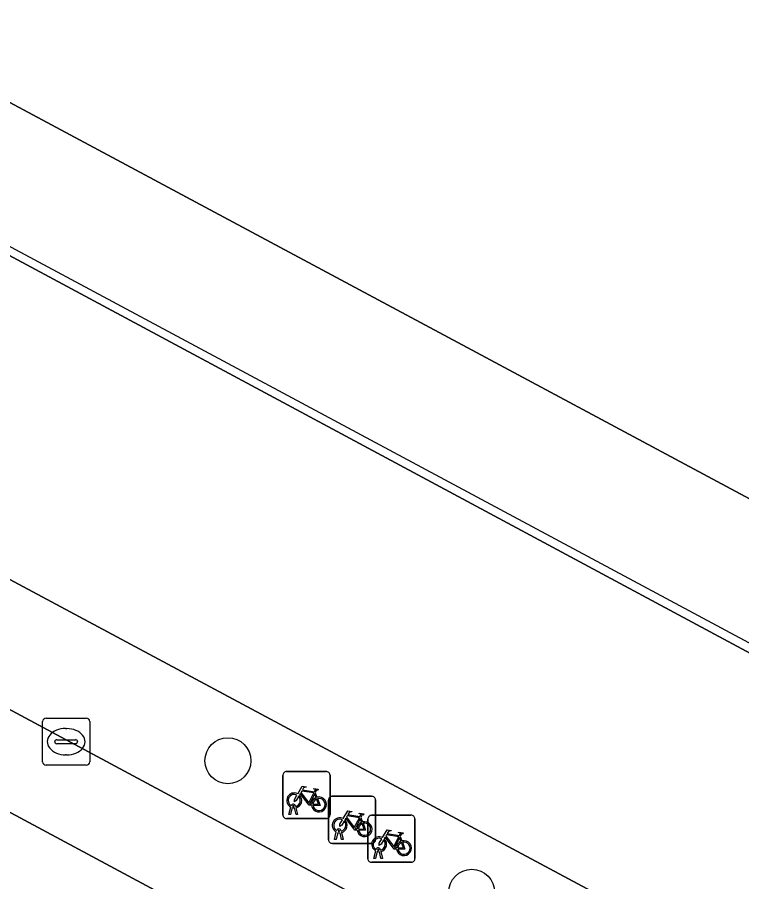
# Model space of a CAD drawing. Extents: x 159489 to 160304, y 383825 to 384531.
# Drawn here: x 159930.66 to 159946.05, y 384143.23 to 384161.6 of the extents above; entities that cross this region are included whole.
import ezdxf

# ---------------------------------------------------------------- set-up
doc = ezdxf.new("R2010")
doc.units = 0
for name, color, linetype in [('IMGEO_Boom', 7, 'Continuous'), ('IMGEO_Fietsenrek', 7, 'Continuous'), ('IMGEO_Kolk', 7, 'Continuous'), ('IMGEO_Lijnafwatering', 7, 'Continuous'), ('IMGEO_Pand', 7, 'Continuous'), ('IMGEO_Parkeervlak_gesloten', 7, 'Continuous'), ('IMGEO_Rijbaan_lokaal_gesloten', 7, 'Continuous'), ('IMGEO_Voetpad_open', 7, 'Continuous')]:
    doc.layers.add(name, color=color, linetype=linetype)

msp = doc.modelspace()

# ---------------------------------------------------------------- linework, layer by layer
at = {"layer": 'IMGEO_Boom'}
for centre in [(159935.138, 384145.8), (159940.319, 384143.002)]:
    msp.add_circle(centre, 0.489, dxfattribs=at)
at = {"layer": 'IMGEO_Fietsenrek'}
for p, q in [((159936.383, 384145.57), (159937.224, 384145.57)), ((159937.224, 384145.57), (159936.383, 384145.57)), ((159936.308, 384144.645), (159936.308, 384145.486)), ((159936.308, 384145.486), (159936.308, 384144.645)), ((159937.308, 384145.495), (159937.308, 384144.654)), ((159937.308, 384144.654), (159937.308, 384145.495)), ((159936.995, 384145.119), (159937.031, 384145.024)), ((159937.35, 384145.043), (159938.191, 384145.043)), ((159938.191, 384145.043), (159937.35, 384145.043)), ((159936.577, 384144.837), (159936.578, 384144.83)), ((159937.275, 384144.118), (159937.275, 384144.959)), ((159937.275, 384144.959), (159937.275, 384144.118)), ((159938.275, 384144.968), (159938.275, 384144.127)), ((159938.275, 384144.127), (159938.275, 384144.968)), ((159936.435, 384144.654), (159936.474, 384144.814)), ((159936.469, 384144.654), (159936.435, 384144.654)), ((159936.504, 384144.802), (159936.469, 384144.654)), ((159936.546, 384144.826), (159936.545, 384144.83)), ((159936.587, 384144.654), (159936.553, 384144.796)), ((159936.585, 384144.8), (159936.62, 384144.654)), ((159936.62, 384144.654), (159936.587, 384144.654)), ((159937.233, 384144.57), (159936.392, 384144.57)), ((159936.392, 384144.57), (159937.233, 384144.57)), ((159937.962, 384144.592), (159937.998, 384144.497)), ((159938.112, 384143.715), (159938.112, 384144.556)), ((159938.112, 384144.556), (159938.112, 384143.715)), ((159938.187, 384144.64), (159939.028, 384144.64)), ((159939.028, 384144.64), (159938.187, 384144.64)), ((159939.112, 384144.565), (159939.112, 384143.724)), ((159939.112, 384143.724), (159939.112, 384144.565)), ((159937.402, 384144.127), (159937.441, 384144.287)), ((159937.513, 384144.299), (159937.512, 384144.303)), ((159937.544, 384144.31), (159937.545, 384144.303)), ((159937.436, 384144.127), (159937.402, 384144.127)), ((159937.471, 384144.275), (159937.436, 384144.127)), ((159937.554, 384144.127), (159937.52, 384144.269)), ((159937.552, 384144.273), (159937.587, 384144.127)), ((159937.587, 384144.127), (159937.554, 384144.127)), ((159938.799, 384144.189), (159938.835, 384144.094)), ((159938.2, 384144.043), (159937.359, 384144.043)), ((159937.359, 384144.043), (159938.2, 384144.043)), ((159938.239, 384143.724), (159938.278, 384143.884)), ((159938.308, 384143.872), (159938.273, 384143.724)), ((159938.35, 384143.896), (159938.349, 384143.9)), ((159938.391, 384143.724), (159938.357, 384143.866)), ((159938.381, 384143.907), (159938.382, 384143.9)), ((159938.389, 384143.87), (159938.424, 384143.724)), ((159939.037, 384143.64), (159938.196, 384143.64)), ((159938.196, 384143.64), (159939.037, 384143.64)), ((159938.273, 384143.724), (159938.239, 384143.724)), ((159938.424, 384143.724), (159938.391, 384143.724))]:
    msp.add_line(p, q, dxfattribs=at)
for points in [[(159936.621, 384145.096), (159936.716, 384145.26), (159936.802, 384145.246), (159936.804, 384145.237), (159936.748, 384145.226), (159936.721, 384145.181), (159936.977, 384145.14)], [(159936.977, 384145.14), (159937.002, 384145.189), (159936.996, 384145.193), (159936.973, 384145.197), (159936.961, 384145.204), (159936.96, 384145.207), (159936.962, 384145.212), (159937.057, 384145.197), (159937.059, 384145.187), (159937.049, 384145.174), (159937.037, 384145.168), (159937.023, 384145.174), (159936.995, 384145.119)], [(159936.642, 384145.044), (159936.59, 384144.954), (159936.55, 384144.929), (159936.551, 384144.976), (159936.606, 384145.07)], [(159936.917, 384144.852), (159936.867, 384144.852), (159936.676, 384145.103), (159936.657, 384145.071)], [(159936.964, 384145.115), (159936.707, 384145.156), (159936.69, 384145.127), (159936.857, 384144.907), (159936.964, 384145.115)], [(159937.012, 384145.017), (159936.982, 384145.094), (159936.873, 384144.876), (159936.916, 384144.876)], [(159936.946, 384144.876), (159937.066, 384144.875), (159937.022, 384144.989)], [(159937.042, 384144.996), (159937.097, 384144.851), (159936.947, 384144.851)], [(159937.588, 384144.569), (159937.683, 384144.733), (159937.769, 384144.719), (159937.771, 384144.71), (159937.715, 384144.699), (159937.688, 384144.654), (159937.944, 384144.613)], [(159937.944, 384144.613), (159937.969, 384144.662), (159937.963, 384144.666), (159937.94, 384144.67), (159937.928, 384144.677), (159937.927, 384144.68), (159937.929, 384144.685), (159938.024, 384144.67), (159938.026, 384144.66), (159938.016, 384144.647), (159938.004, 384144.641), (159937.99, 384144.647), (159937.962, 384144.592)], [(159937.609, 384144.517), (159937.557, 384144.427), (159937.517, 384144.402), (159937.518, 384144.449), (159937.573, 384144.543)], [(159937.884, 384144.325), (159937.834, 384144.325), (159937.643, 384144.576), (159937.624, 384144.544)], [(159937.931, 384144.588), (159937.674, 384144.629), (159937.657, 384144.6), (159937.824, 384144.38), (159937.931, 384144.588)], [(159937.979, 384144.49), (159937.949, 384144.567), (159937.84, 384144.349), (159937.883, 384144.349)], [(159938.009, 384144.469), (159938.064, 384144.324), (159937.914, 384144.324)], [(159937.913, 384144.349), (159938.033, 384144.348), (159937.989, 384144.462)], [(159938.425, 384144.166), (159938.52, 384144.33), (159938.606, 384144.316), (159938.608, 384144.307), (159938.552, 384144.296), (159938.525, 384144.251), (159938.781, 384144.21)], [(159938.781, 384144.21), (159938.806, 384144.259), (159938.8, 384144.263), (159938.777, 384144.267), (159938.765, 384144.274), (159938.764, 384144.277), (159938.766, 384144.282), (159938.861, 384144.267), (159938.863, 384144.257), (159938.853, 384144.244), (159938.841, 384144.238), (159938.827, 384144.244), (159938.799, 384144.189)], [(159938.446, 384144.114), (159938.394, 384144.024), (159938.354, 384143.999), (159938.355, 384144.046), (159938.41, 384144.14)], [(159938.721, 384143.922), (159938.671, 384143.922), (159938.48, 384144.173), (159938.461, 384144.141)], [(159938.768, 384144.185), (159938.511, 384144.226), (159938.494, 384144.197), (159938.661, 384143.977), (159938.768, 384144.185)], [(159938.816, 384144.087), (159938.786, 384144.164), (159938.677, 384143.946), (159938.72, 384143.946)], [(159938.75, 384143.946), (159938.87, 384143.945), (159938.826, 384144.059)], [(159938.846, 384144.066), (159938.901, 384143.921), (159938.751, 384143.921)]]:
    msp.add_lwpolyline(points, dxfattribs=at)
for centre, radius, start, end in [((159936.386, 384145.492), 0.0779, 92.4484, 184.2845), ((159936.386, 384145.492), 0.0779, 92.4484, 184.2845), ((159937.23, 384145.492), 0.0779, 2.4484, 94.2845), ((159937.23, 384145.492), 0.0779, 2.4484, 94.2845), ((159936.548, 384144.955), 0.159, 62.6766, 242.1369), ((159936.548, 384144.955), 0.129, 63.3192, 238.903), ((159936.548, 384144.955), 0.129, 283.6043, 43.4302), ((159936.548, 384144.955), 0.159, 283.5766, 46.6042), ((159937.075, 384144.871), 0.159, 113.3408, 178.3217), ((159937.075, 384144.871), 0.159, 187.0065, 105.7708), ((159937.353, 384144.965), 0.0779, 92.4484, 184.2845), ((159937.353, 384144.965), 0.0779, 92.4484, 184.2845), ((159938.197, 384144.965), 0.0779, 2.4484, 94.2845), ((159938.197, 384144.965), 0.0779, 2.4484, 94.2845), ((159936.528, 384144.826), 0.0499, 12.8025, 158.6934), ((159936.528, 384144.826), 0.0174, 12.8025, 163.4502), ((159936.548, 384144.955), 0.129, 253.415, 269.0204), ((159937.075, 384144.871), 0.129, 113.923, 177.9556), ((159937.075, 384144.871), 0.129, 188.6715, 104.5883), ((159936.548, 384144.955), 0.159, 253.9967, 271.7867), ((159937.23, 384144.648), 0.0779, 272.4484, 4.2845), ((159937.23, 384144.648), 0.0779, 272.4484, 4.2845), ((159936.386, 384144.648), 0.0779, 182.4484, 274.2845), ((159936.386, 384144.648), 0.0779, 182.4484, 274.2845), ((159937.515, 384144.428), 0.159, 62.6766, 242.1369), ((159937.515, 384144.428), 0.129, 63.3192, 238.903), ((159937.515, 384144.428), 0.129, 283.6043, 43.4302), ((159937.515, 384144.428), 0.159, 283.5766, 46.6042), ((159938.042, 384144.344), 0.159, 113.3408, 178.3217), ((159938.042, 384144.344), 0.159, 187.0065, 105.7708), ((159938.042, 384144.344), 0.129, 188.6715, 104.5883), ((159938.19, 384144.562), 0.0779, 92.4484, 184.2845), ((159938.19, 384144.562), 0.0779, 92.4484, 184.2845), ((159939.034, 384144.562), 0.0779, 2.4484, 94.2845), ((159939.034, 384144.562), 0.0779, 2.4484, 94.2845), ((159937.495, 384144.299), 0.0499, 12.8025, 158.6934), ((159937.495, 384144.299), 0.0174, 12.8025, 163.4502), ((159937.515, 384144.428), 0.129, 253.415, 269.0204), ((159938.042, 384144.344), 0.129, 113.923, 177.9556), ((159937.353, 384144.121), 0.0779, 182.4484, 274.2845), ((159937.353, 384144.121), 0.0779, 182.4484, 274.2845), ((159937.515, 384144.428), 0.159, 253.9967, 271.7867), ((159938.352, 384144.025), 0.159, 62.6766, 242.1369), ((159938.197, 384144.121), 0.0779, 272.4484, 4.2845), ((159938.197, 384144.121), 0.0779, 272.4484, 4.2845), ((159938.352, 384144.025), 0.129, 63.3192, 238.903), ((159938.352, 384144.025), 0.129, 283.6043, 43.4302), ((159938.352, 384144.025), 0.159, 283.5766, 46.6042), ((159938.879, 384143.941), 0.159, 187.0065, 105.7708), ((159938.332, 384143.896), 0.0499, 12.8025, 158.6934), ((159938.332, 384143.896), 0.0174, 12.8025, 163.4502), ((159938.879, 384143.941), 0.159, 113.3408, 178.3217), ((159938.879, 384143.941), 0.129, 113.923, 177.9556), ((159938.879, 384143.941), 0.129, 188.6715, 104.5883), ((159938.352, 384144.025), 0.159, 253.9967, 271.7867), ((159938.352, 384144.025), 0.129, 253.415, 269.0204), ((159938.19, 384143.718), 0.0779, 182.4484, 274.2845), ((159938.19, 384143.718), 0.0779, 182.4484, 274.2845), ((159939.034, 384143.718), 0.0779, 272.4484, 4.2845), ((159939.034, 384143.718), 0.0779, 272.4484, 4.2845)]:
    msp.add_arc(centre, radius, start, end, dxfattribs=at)
at = {"layer": 'IMGEO_Kolk'}
for p, q in [((159931.276, 384146.704), (159932.128, 384146.704)), ((159931.201, 384145.778), (159931.201, 384146.63)), ((159932.202, 384146.63), (159932.202, 384145.778)), ((159931.689, 384146.484), (159931.714, 384146.484)), ((159931.46, 384146.198), (159931.46, 384146.21)), ((159931.898, 384146.161), (159931.5, 384146.161)), ((159931.503, 384146.247), (159931.901, 384146.247)), ((159931.944, 384146.21), (159931.944, 384146.198)), ((159931.712, 384145.924), (159931.687, 384145.924)), ((159932.128, 384145.704), (159931.276, 384145.704))]:
    msp.add_line(p, q, dxfattribs=at)
for points in [[(159931.276, 384146.704), (159932.128, 384146.704)], [(159931.201, 384145.778), (159931.201, 384146.63)], [(159932.202, 384146.63), (159932.202, 384145.778)], [(159932.128, 384145.704), (159931.276, 384145.704)]]:
    msp.add_lwpolyline(points, dxfattribs=at)
for centre, radius, start, end in [((159931.278, 384146.628), 0.0765, 91.552, 178.448), ((159931.278, 384146.628), 0.0765, 91.552, 178.448), ((159932.126, 384146.628), 0.0765, 1.552, 88.448), ((159932.126, 384146.628), 0.0765, 1.552, 88.448), ((159931.5, 384146.207), 0.0403, 85.8775, 175.7526), ((159931.497, 384146.197), 0.0366, 178.938, 274.7102), ((159931.901, 384146.204), 0.043, 264.8664, 352.4533), ((159931.905, 384146.209), 0.0386, 1.7309, 96.639), ((159931.278, 384145.78), 0.0765, 181.552, 268.448), ((159931.278, 384145.78), 0.0765, 181.552, 268.448), ((159932.126, 384145.78), 0.0765, 271.552, 358.448), ((159932.126, 384145.78), 0.0765, 271.552, 358.448)]:
    msp.add_arc(centre, radius, start, end, dxfattribs=at)
for centre, major_axis, ratio, start_param, end_param in [((159931.688, 384146.204), (-0.387, 0.002), 0.722429, 4.712389, 7.853982), ((159931.713, 384146.204), (-0.39, 0.002), 0.717154, 1.570796, 4.712389)]:
    msp.add_ellipse(centre, major_axis=major_axis, ratio=ratio, start_param=start_param, end_param=end_param, dxfattribs=at)
at = {"layer": 'IMGEO_Lijnafwatering'}
for points in [[(159917.499, 384163.714), (159934.155, 384154.775)], [(159934.155, 384154.775), (159950.81, 384145.837)]]:
    msp.add_lwpolyline(points, dxfattribs=at)
at = {"layer": 'IMGEO_Pand'}
msp.add_lwpolyline([(159920.064, 384201.185), (159917.432, 384202.595), (159916.85, 384202.907), (159901.938, 384175.054), (159901.96, 384175.043), (159906.775, 384172.478), (159912.035, 384169.676), (159918.126, 384166.432), (159935.251, 384157.25), (159940.225, 384154.583), (159948.39, 384150.205), (159951.365, 384148.61), (159970.476, 384138.363), (159972.877, 384137.075), (159988.602, 384128.644), (159993.803, 384125.855), (160002.485, 384121.2), (160003.04, 384122.23), (160003.607, 384123.282), (160007.121, 384129.803), (160017.466, 384149)], close=True, dxfattribs=at)
at = {"layer": 'IMGEO_Parkeervlak_gesloten'}
msp.add_lwpolyline([(159912.004, 384156.822), (159911.095, 384155.132), (159969.104, 384123.965), (159970.012, 384125.655)], close=True, dxfattribs=at)
at = {"layer": 'IMGEO_Rijbaan_lokaal_gesloten'}
msp.add_lwpolyline([(159910.698, 384167.182), (159905.438, 384169.984), (159900.602, 384172.559), (159897.742, 384167.217), (159991.549, 384116.926), (159998.32, 384113.209), (160001.178, 384118.557)], close=True, dxfattribs=at)
msp.add_lwpolyline([(159997.184, 384111.056), (159989.868, 384114.987), (159988.96, 384113.296), (159974.025, 384121.32), (159974.934, 384123.011), (159970.012, 384125.655), (159969.104, 384123.965), (159911.095, 384155.132), (159912.004, 384156.822), (159894.341, 384166.312), (159891.699, 384161.454), (159893.509, 384160.525), (159895.723, 384159.334), (159901.046, 384156.469), (159905.423, 384154.113), (159936.03, 384137.66), (159939.687, 384135.699), (159941.411, 384134.785), (159948.486, 384130.974), (159966.662, 384121.216), (159972.01, 384118.346), (159992.857, 384107.129)], dxfattribs=at)
at = {"layer": 'IMGEO_Voetpad_open'}
for points in [[(159993.803, 384125.855), (159988.602, 384128.644), (159972.877, 384137.075), (159970.476, 384138.363), (159951.365, 384148.61), (159948.39, 384150.205), (159940.225, 384154.583), (159935.251, 384157.25), (159918.126, 384166.432), (159912.035, 384169.676), (159906.775, 384172.478), (159901.96, 384175.043), (159901.938, 384175.054), (159899.663, 384176.232), (159894.932, 384167.392), (159894.341, 384166.312), (159912.004, 384156.822), (159970.012, 384125.655), (159974.934, 384123.011), (159989.868, 384114.987), (159997.184, 384111.056)], [(159998.32, 384113.209), (159991.549, 384116.926), (159897.742, 384167.217), (159900.602, 384172.559), (159905.438, 384169.984), (159910.698, 384167.182), (160001.178, 384118.557)]]:
    msp.add_lwpolyline(points, dxfattribs=at)

doc.saveas('drawing.dxf')
